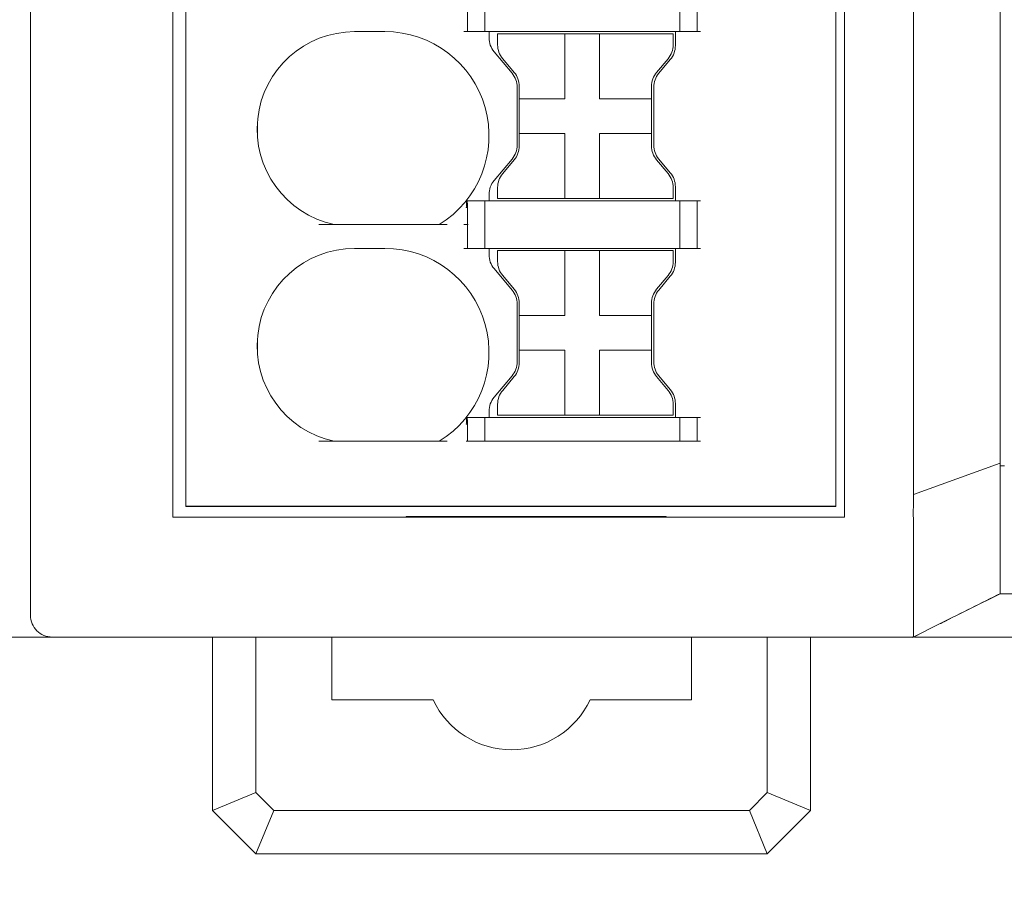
# Model space of a CAD drawing. Header units: millimetres. Extents: x -1114 to 1396, y -630 to 631.
# Tile 347 of 656: x -98 to -75, y 109 to 128. Entities that reach past the tile are written whole.
import ezdxf

# ---------------------------------------------------------------- set-up
doc = ezdxf.new("R2010")
doc.units = ezdxf.units.MM
doc.header["$MEASUREMENT"] = 0

msp = doc.modelspace()

# ---------------------------------------------------------------- linework, layer by layer
msp.add_line((-79.0446, 117.2438), (-94.0446, 117.2438))
at = {"lineweight": 18}
for points, knots in [([(1038.9843, -629.7647), (1038.9843, -629.7647), (-1111.4882, -629.7647), (-1111.4882, -629.7647), (-1111.4882, -629.7647), (-1111.4882, -629.7647), (-1111.4882, 630.7883), (-1111.4882, 630.7883), (-1111.4882, 630.7883), (-1111.4882, 630.7883), (1038.9843, 630.7883), (1038.9843, 630.7883)], [0, 0, 0, 0, 0.3333333, 0.3333333, 0.3333333, 0.3333333, 0.6666667, 0.6666667, 0.6666667, 0.6666667, 1, 1, 1, 1]), ([(-77.2579, 118.1769), (-77.2584, 118.678), (-77.2583, 119.1791), (-77.2582, 119.6801), (-77.2582, 119.6801), (-77.2582, 120.1812), (-77.2582, 120.6823), (-77.2582, 121.1834), (-77.2582, 121.1834), (-77.2582, 122.1855), (-77.2582, 123.1876), (-77.2582, 124.1898), (-77.2582, 124.1898), (-77.2582, 126.1941), (-77.2582, 128.1984), (-77.2582, 130.2026), (-77.2582, 130.2026), (-77.2582, 134.2112), (-77.2582, 138.2198), (-77.2582, 142.2284)], [0, 0, 0, 0, 0.2, 0.2, 0.2, 0.2, 0.4, 0.4, 0.4, 0.4, 0.6, 0.6, 0.6, 0.6, 0.8, 0.8, 0.8, 0.8, 1, 1, 1, 1]), ([(-75.2582, 142.2284), (-75.2582, 138.3178), (-75.2582, 134.4073), (-75.2582, 130.4967), (-75.2582, 130.4967), (-75.2582, 128.5415), (-75.2582, 126.5862), (-75.2582, 124.6309), (-75.2582, 124.6309), (-75.2582, 123.6533), (-75.2582, 122.6757), (-75.2582, 121.698), (-75.2582, 121.698), (-75.2582, 120.7204), (-75.2582, 119.7427), (-75.2582, 118.7651)], [0, 0, 0, 0, 0.25, 0.25, 0.25, 0.25, 0.5, 0.5, 0.5, 0.5, 0.75, 0.75, 0.75, 0.75, 1, 1, 1, 1]), ([(-90.1493, 128.1938), (-91.3001, 128.1938), (-92.2654, 127.3254), (-92.3868, 126.181), (-92.3868, 126.181), (-92.5081, 125.0366), (-91.7463, 123.9851), (-90.621, 123.7438)], [0, 0, 0, 0, 0.5, 0.5, 0.5, 0.5, 1, 1, 1, 1]), ([(-90.1493, 128.1938), (-91.3001, 128.1938), (-92.2654, 127.3254), (-92.3868, 126.181), (-92.3868, 126.181), (-92.5081, 125.0366), (-91.7463, 123.9851), (-90.621, 123.7438)], [0, 0, 0, 0, 0.5, 0.5, 0.5, 0.5, 1, 1, 1, 1]), ([(-88.2013, 123.7438), (-87.2823, 124.3033), (-86.8479, 125.406), (-87.1384, 126.4419), (-87.1384, 126.4419), (-87.429, 127.4778), (-88.3734, 128.1938), (-89.4493, 128.1938)], [0, 0, 0, 0, 0.5, 0.5, 0.5, 0.5, 1, 1, 1, 1]), ([(-88.2013, 123.7438), (-87.2823, 124.3033), (-86.8479, 125.406), (-87.1384, 126.4419), (-87.1384, 126.4419), (-87.429, 127.4778), (-88.3734, 128.1938), (-89.4493, 128.1938)], [0, 0, 0, 0, 0.5, 0.5, 0.5, 0.5, 1, 1, 1, 1]), ([(-87.5739, 124.1407), (-87.5719, 124.1579), (-87.57, 124.1751), (-87.5684, 124.1919), (-87.5684, 124.1919), (-87.5673, 124.204), (-87.5664, 124.216), (-87.5658, 124.2279), (-87.5658, 124.2279), (-87.5649, 124.2444), (-87.5645, 124.261), (-87.5656, 124.2729), (-87.5656, 124.2729), (-87.5664, 124.2815), (-87.568, 124.2877), (-87.5696, 124.2938)], [0, 0, 0, 0, 0.25, 0.25, 0.25, 0.25, 0.5, 0.5, 0.5, 0.5, 0.75, 0.75, 0.75, 0.75, 1, 1, 1, 1]), ([(-87.5696, 124.2938), (-87.5671, 124.2938), (-87.5643, 124.2938), (-87.5618, 124.2938), (-87.5618, 124.2938), (-87.5594, 124.2938), (-87.5572, 124.2938), (-87.5558, 124.2938)], [0, 0, 0, 0, 0.5, 0.5, 0.5, 0.5, 1, 1, 1, 1]), ([(-87.5558, 124.2938), (-87.552, 124.2778), (-87.548, 124.2389), (-87.547, 124.2235), (-87.547, 124.2235), (-87.5453, 124.1983), (-87.5445, 124.1557), (-87.5445, 124.1407)], [0, 0, 0, 0, 0.5, 0.5, 0.5, 0.5, 1, 1, 1, 1]), ([(-90.1493, 123.1938), (-91.3001, 123.1938), (-92.2654, 122.3254), (-92.3868, 121.181), (-92.3868, 121.181), (-92.5081, 120.0366), (-91.7463, 118.9851), (-90.621, 118.7438)], [0, 0, 0, 0, 0.5, 0.5, 0.5, 0.5, 1, 1, 1, 1]), ([(-90.1493, 123.1938), (-91.3001, 123.1938), (-92.2654, 122.3254), (-92.3868, 121.181), (-92.3868, 121.181), (-92.5081, 120.0366), (-91.7463, 118.9851), (-90.621, 118.7438)], [0, 0, 0, 0, 0.5, 0.5, 0.5, 0.5, 1, 1, 1, 1]), ([(-88.2013, 118.7438), (-87.2823, 119.3033), (-86.8479, 120.406), (-87.1384, 121.4419), (-87.1384, 121.4419), (-87.429, 122.4778), (-88.3734, 123.1938), (-89.4493, 123.1938)], [0, 0, 0, 0, 0.5, 0.5, 0.5, 0.5, 1, 1, 1, 1]), ([(-88.2013, 118.7438), (-87.2823, 119.3033), (-86.8479, 120.406), (-87.1384, 121.4419), (-87.1384, 121.4419), (-87.429, 122.4778), (-88.3734, 123.1938), (-89.4493, 123.1938)], [0, 0, 0, 0, 0.5, 0.5, 0.5, 0.5, 1, 1, 1, 1]), ([(-87.5739, 119.1407), (-87.5719, 119.1579), (-87.57, 119.1751), (-87.5684, 119.1919), (-87.5684, 119.1919), (-87.5673, 119.204), (-87.5664, 119.216), (-87.5658, 119.2279), (-87.5658, 119.2279), (-87.5649, 119.2444), (-87.5645, 119.261), (-87.5656, 119.2729), (-87.5656, 119.2729), (-87.5664, 119.2815), (-87.568, 119.2877), (-87.5696, 119.2938)], [0, 0, 0, 0, 0.25, 0.25, 0.25, 0.25, 0.5, 0.5, 0.5, 0.5, 0.75, 0.75, 0.75, 0.75, 1, 1, 1, 1]), ([(-87.5696, 119.2938), (-87.5671, 119.2938), (-87.5643, 119.2938), (-87.5618, 119.2938), (-87.5618, 119.2938), (-87.5594, 119.2938), (-87.5572, 119.2938), (-87.5558, 119.2938)], [0, 0, 0, 0, 0.5, 0.5, 0.5, 0.5, 1, 1, 1, 1]), ([(-87.5558, 119.2938), (-87.552, 119.2778), (-87.548, 119.2389), (-87.547, 119.2235), (-87.547, 119.2235), (-87.5453, 119.1983), (-87.5445, 119.1557), (-87.5445, 119.1407)], [0, 0, 0, 0, 0.5, 0.5, 0.5, 0.5, 1, 1, 1, 1]), ([(-75.2582, 115.2267), (-75.2582, 115.2252), (-75.2582, 115.2456), (-75.2582, 115.2977), (-75.2582, 115.2977), (-75.2582, 115.3498), (-75.2582, 115.4297), (-75.2582, 115.5347), (-75.2582, 115.5347), (-75.2582, 115.7447), (-75.2582, 116.0565), (-75.2582, 116.4182), (-75.2582, 116.4182), (-75.2582, 116.599), (-75.2582, 116.7915), (-75.2582, 116.9878), (-75.2582, 116.9878), (-75.2582, 117.1842), (-75.2582, 117.3825), (-75.2582, 117.58)], [0, 0, 0, 0, 0.2, 0.2, 0.2, 0.2, 0.4, 0.4, 0.4, 0.4, 0.6, 0.6, 0.6, 0.6, 0.8, 0.8, 0.8, 0.8, 1, 1, 1, 1]), ([(-77.2568, 116.6996), (-77.2564, 116.7432), (-77.2565, 116.787), (-77.2569, 116.8309), (-77.2569, 116.8309), (-77.2573, 116.8748), (-77.2579, 116.9189), (-77.2585, 116.963), (-77.2585, 116.963), (-77.2595, 117.0512), (-77.2602, 117.1397), (-77.2571, 117.2283)], [0, 0, 0, 0, 0.3333333, 0.3333333, 0.3333333, 0.3333333, 0.6666667, 0.6666667, 0.6666667, 0.6666667, 1, 1, 1, 1]), ([(-77.2586, 114.2284), (-77.261, 114.2284), (-77.2593, 114.2322), (-77.2577, 114.2398), (-77.2577, 114.2398), (-77.2569, 114.2435), (-77.2561, 114.2483), (-77.2558, 114.2539), (-77.2558, 114.2539), (-77.2557, 114.2567), (-77.2556, 114.2598), (-77.2558, 114.263), (-77.2558, 114.263), (-77.256, 114.2663), (-77.2564, 114.2698), (-77.2567, 114.2736), (-77.2567, 114.2736), (-77.2578, 114.2886), (-77.2582, 114.3072), (-77.2583, 114.3296), (-77.2583, 114.3296), (-77.2584, 114.3408), (-77.2584, 114.3529), (-77.2583, 114.366), (-77.2583, 114.366), (-77.2583, 114.3791), (-77.2582, 114.3931), (-77.2581, 114.4081), (-77.2581, 114.4081), (-77.2578, 114.438), (-77.2577, 114.4714), (-77.2577, 114.5083), (-77.2577, 114.5083), (-77.2578, 114.5268), (-77.2578, 114.5461), (-77.2578, 114.5663), (-77.2578, 114.5663), (-77.2579, 114.5865), (-77.258, 114.6076), (-77.258, 114.6294), (-77.258, 114.6294), (-77.2581, 114.6731), (-77.2583, 114.7199), (-77.2583, 114.7695), (-77.2583, 114.7695), (-77.2584, 114.8192), (-77.2584, 114.8718), (-77.2583, 114.9274), (-77.2583, 114.9274), (-77.2583, 114.9829), (-77.2581, 115.0414), (-77.258, 115.1029), (-77.258, 115.1029), (-77.258, 115.1336), (-77.258, 115.1651), (-77.2579, 115.1974), (-77.2579, 115.1974), (-77.2579, 115.2135), (-77.2579, 115.2298), (-77.2579, 115.2463), (-77.2579, 115.2463), (-77.2579, 115.2627), (-77.2579, 115.2793), (-77.2579, 115.296), (-77.2579, 115.296), (-77.2579, 115.3628), (-77.2581, 115.4316), (-77.2582, 115.5025), (-77.2582, 115.5025), (-77.2582, 115.5733), (-77.2583, 115.6462), (-77.2582, 115.7211), (-77.2582, 115.7211), (-77.2582, 115.7959), (-77.2581, 115.8728), (-77.2581, 115.9517), (-77.2581, 115.9517), (-77.258, 115.9912), (-77.258, 116.0312), (-77.258, 116.0717), (-77.258, 116.0717), (-77.2581, 116.1122), (-77.2581, 116.1529), (-77.2582, 116.194), (-77.2582, 116.194), (-77.2584, 116.3581), (-77.2586, 116.5266), (-77.2568, 116.6994)], [0, 0, 0, 0, 0.0454545, 0.0454545, 0.0454545, 0.0454545, 0.0909091, 0.0909091, 0.0909091, 0.0909091, 0.1363636, 0.1363636, 0.1363636, 0.1363636, 0.1818182, 0.1818182, 0.1818182, 0.1818182, 0.2272727, 0.2272727, 0.2272727, 0.2272727, 0.2727273, 0.2727273, 0.2727273, 0.2727273, 0.3181818, 0.3181818, 0.3181818, 0.3181818, 0.3636364, 0.3636364, 0.3636364, 0.3636364, 0.4090909, 0.4090909, 0.4090909, 0.4090909, 0.4545455, 0.4545455, 0.4545455, 0.4545455, 0.5, 0.5, 0.5, 0.5, 0.5454545, 0.5454545, 0.5454545, 0.5454545, 0.5909091, 0.5909091, 0.5909091, 0.5909091, 0.6363636, 0.6363636, 0.6363636, 0.6363636, 0.6818182, 0.6818182, 0.6818182, 0.6818182, 0.7272727, 0.7272727, 0.7272727, 0.7272727, 0.7727273, 0.7727273, 0.7727273, 0.7727273, 0.8181818, 0.8181818, 0.8181818, 0.8181818, 0.8636364, 0.8636364, 0.8636364, 0.8636364, 0.9090909, 0.9090909, 0.9090909, 0.9090909, 0.9545455, 0.9545455, 0.9545455, 0.9545455, 1, 1, 1, 1]), ([(-76.6519, 114.5307), (-76.635, 114.5391), (-76.6181, 114.5476), (-76.6012, 114.556), (-76.6012, 114.556), (-76.3742, 114.6694), (-76.1475, 114.7826), (-75.9228, 114.8948), (-75.9228, 114.8948), (-75.6953, 115.0085), (-75.47, 115.1212), (-75.2462, 115.2333)], [0, 0, 0, 0, 0.3333333, 0.3333333, 0.3333333, 0.3333333, 0.6666667, 0.6666667, 0.6666667, 0.6666667, 1, 1, 1, 1]), ([(-73.2582, 115.2276), (-73.2911, 115.2273), (-73.3239, 115.2273), (-73.3566, 115.2275), (-73.3566, 115.2275), (-73.3893, 115.2278), (-73.4218, 115.228), (-73.4542, 115.2281), (-73.4542, 115.2281), (-73.519, 115.2284), (-73.5832, 115.2284), (-73.647, 115.2284), (-73.647, 115.2284), (-73.7107, 115.2284), (-73.7739, 115.2283), (-73.8365, 115.2283), (-73.8365, 115.2283), (-73.8679, 115.2283), (-73.8991, 115.2283), (-73.9301, 115.2284), (-73.9301, 115.2284), (-73.9611, 115.2284), (-73.9917, 115.2284), (-74.0219, 115.2284), (-74.0219, 115.2284), (-74.1427, 115.2285), (-74.2574, 115.2284), (-74.3659, 115.2283), (-74.3659, 115.2283), (-74.393, 115.2283), (-74.4197, 115.2283), (-74.4461, 115.2283), (-74.4461, 115.2283), (-74.4724, 115.2283), (-74.4984, 115.2283), (-74.5239, 115.2283), (-74.5239, 115.2283), (-74.5749, 115.2283), (-74.6236, 115.2284), (-74.6701, 115.2284), (-74.6701, 115.2284), (-74.7166, 115.2284), (-74.761, 115.2285), (-74.8028, 115.2285), (-74.8028, 115.2285), (-74.8447, 115.2285), (-74.884, 115.2285), (-74.9206, 115.2285), (-74.9206, 115.2285), (-74.9572, 115.2284), (-74.9912, 115.2284), (-75.0222, 115.2284), (-75.0222, 115.2284), (-75.0377, 115.2284), (-75.0525, 115.2284), (-75.0665, 115.2284), (-75.0665, 115.2284), (-75.0806, 115.2283), (-75.094, 115.2283), (-75.1065, 115.2284), (-75.1065, 115.2284), (-75.1566, 115.2284), (-75.1942, 115.2284), (-75.2196, 115.2283), (-75.2196, 115.2283), (-75.2323, 115.2282), (-75.242, 115.2281), (-75.2485, 115.2279), (-75.2485, 115.2279), (-75.2517, 115.2278), (-75.2541, 115.2277), (-75.2558, 115.2275), (-75.2558, 115.2275), (-75.2574, 115.2274), (-75.2582, 115.2273), (-75.2582, 115.2276)], [0, 0, 0, 0, 0.0526316, 0.0526316, 0.0526316, 0.0526316, 0.1052632, 0.1052632, 0.1052632, 0.1052632, 0.1578947, 0.1578947, 0.1578947, 0.1578947, 0.2105263, 0.2105263, 0.2105263, 0.2105263, 0.2631579, 0.2631579, 0.2631579, 0.2631579, 0.3157895, 0.3157895, 0.3157895, 0.3157895, 0.3684211, 0.3684211, 0.3684211, 0.3684211, 0.4210526, 0.4210526, 0.4210526, 0.4210526, 0.4736842, 0.4736842, 0.4736842, 0.4736842, 0.5263158, 0.5263158, 0.5263158, 0.5263158, 0.5789474, 0.5789474, 0.5789474, 0.5789474, 0.6315789, 0.6315789, 0.6315789, 0.6315789, 0.6842105, 0.6842105, 0.6842105, 0.6842105, 0.7368421, 0.7368421, 0.7368421, 0.7368421, 0.7894737, 0.7894737, 0.7894737, 0.7894737, 0.8421053, 0.8421053, 0.8421053, 0.8421053, 0.8947368, 0.8947368, 0.8947368, 0.8947368, 0.9473684, 0.9473684, 0.9473684, 0.9473684, 1, 1, 1, 1]), ([(-97.628, 114.7284), (-97.628, 114.5957), (-97.5753, 114.4686), (-97.4815, 114.3748), (-97.4815, 114.3748), (-97.3877, 114.281), (-97.2606, 114.2284), (-97.128, 114.2284)], [0, 0, 0, 0, 0.5, 0.5, 0.5, 0.5, 1, 1, 1, 1]), ([(-74.2211, 114.2284), (-74.4313, 114.2284), (-74.6363, 114.2284), (-74.8339, 114.2284), (-74.8339, 114.2284), (-74.8833, 114.2284), (-74.9322, 114.2284), (-74.9807, 114.2284), (-74.9807, 114.2284), (-75.0292, 114.2284), (-75.0773, 114.2284), (-75.1249, 114.2284), (-75.1249, 114.2284), (-75.2202, 114.2284), (-75.3138, 114.2284), (-75.4055, 114.2284), (-75.4055, 114.2284), (-75.4285, 114.2284), (-75.4513, 114.2284), (-75.474, 114.2284), (-75.474, 114.2284), (-75.4966, 114.2284), (-75.519, 114.2284), (-75.5413, 114.2284), (-75.5413, 114.2284), (-75.5858, 114.2284), (-75.6295, 114.2284), (-75.6725, 114.2284), (-75.6725, 114.2284), (-75.7585, 114.2284), (-75.8414, 114.2284), (-75.9214, 114.2284), (-75.9214, 114.2284), (-76.0014, 114.2284), (-76.0785, 114.2284), (-76.1526, 114.2284), (-76.1526, 114.2284), (-76.2267, 114.2284), (-76.2979, 114.2284), (-76.3661, 114.2284), (-76.3661, 114.2284), (-76.4002, 114.2284), (-76.4335, 114.2284), (-76.466, 114.2284), (-76.466, 114.2284), (-76.4986, 114.2284), (-76.5301, 114.2284), (-76.5607, 114.2284), (-76.5607, 114.2284), (-76.6218, 114.2284), (-76.6789, 114.2284), (-76.7321, 114.2284), (-76.7321, 114.2284), (-76.7854, 114.2284), (-76.8348, 114.2284), (-76.8803, 114.2284), (-76.8803, 114.2284), (-76.9259, 114.2284), (-76.9676, 114.2284), (-77.0055, 114.2284), (-77.0055, 114.2284), (-77.0244, 114.2284), (-77.0423, 114.2284), (-77.0592, 114.2284), (-77.0592, 114.2284), (-77.0677, 114.2284), (-77.0759, 114.2284), (-77.0839, 114.2284), (-77.0839, 114.2284), (-77.0918, 114.2284), (-77.0995, 114.2284), (-77.1069, 114.2284), (-77.1069, 114.2284), (-77.1364, 114.2284), (-77.1615, 114.2284), (-77.1824, 114.2284), (-77.1824, 114.2284), (-77.2016, 114.2284), (-77.2173, 114.2284), (-77.2292, 114.2284)], [0, 0, 0, 0, 0.05, 0.05, 0.05, 0.05, 0.1, 0.1, 0.1, 0.1, 0.15, 0.15, 0.15, 0.15, 0.2, 0.2, 0.2, 0.2, 0.25, 0.25, 0.25, 0.25, 0.3, 0.3, 0.3, 0.3, 0.35, 0.35, 0.35, 0.35, 0.4, 0.4, 0.4, 0.4, 0.45, 0.45, 0.45, 0.45, 0.5, 0.5, 0.5, 0.5, 0.55, 0.55, 0.55, 0.55, 0.6, 0.6, 0.6, 0.6, 0.65, 0.65, 0.65, 0.65, 0.7, 0.7, 0.7, 0.7, 0.75, 0.75, 0.75, 0.75, 0.8, 0.8, 0.8, 0.8, 0.85, 0.85, 0.85, 0.85, 0.9, 0.9, 0.9, 0.9, 0.95, 0.95, 0.95, 0.95, 1, 1, 1, 1]), ([(-88.3383, 112.7784), (-88.0088, 112.0765), (-87.3033, 111.6284), (-86.528, 111.6284), (-86.528, 111.6284), (-85.7526, 111.6284), (-85.0471, 112.0765), (-84.7176, 112.7784)], [0, 0, 0, 0, 0.5, 0.5, 0.5, 0.5, 1, 1, 1, 1])]:
    msp.add_open_spline(points, degree=3, knots=knots, dxfattribs=at)
for points in [[(-97.628, 117.2284), (-97.628, 117.2284), (-97.628, 145.4284), (-97.628, 145.4284)], [(-97.628, 117.2284), (-97.628, 117.2284), (-97.628, 145.4284), (-97.628, 145.4284)], [(-78.8446, 116.9938), (-78.8446, 116.9938), (-78.8446, 143.9938), (-78.8446, 143.9938)], [(-94.3446, 116.9938), (-94.3446, 116.9938), (-94.3446, 143.7592), (-94.3446, 143.7592)], [(-94.0446, 117.2438), (-94.0446, 117.2438), (-94.0446, 143.7438), (-94.0446, 143.7438)], [(-94.0446, 117.2438), (-94.0446, 117.2438), (-94.0446, 143.7438), (-94.0446, 143.7438)], [(-79.0446, 143.7438), (-79.0446, 143.7438), (-79.0446, 117.2438), (-79.0446, 117.2438)], [(-79.0446, 143.7438), (-79.0446, 143.7438), (-79.0446, 117.2438), (-79.0446, 117.2438)], [(-87.1493, 128.1938), (-87.1493, 128.1938), (-87.1493, 129.2938), (-87.1493, 129.2938)], [(-82.6493, 128.1938), (-82.6493, 128.1938), (-82.6493, 129.2938), (-82.6493, 129.2938)], [(-82.2493, 128.1938), (-82.2493, 128.1938), (-82.2493, 129.2938), (-82.2493, 129.2938)], [(-87.5493, 128.7438), (-87.5493, 128.7438), (-87.5493, 128.1938), (-87.5493, 128.1938)], [(-89.4493, 128.1938), (-89.4493, 128.1938), (-90.1493, 128.1938), (-90.1493, 128.1938)], [(-89.4493, 128.1938), (-89.4493, 128.1938), (-90.1493, 128.1938), (-90.1493, 128.1938)], [(-87.5332, 128.1938), (-87.5332, 128.1938), (-87.6313, 128.1938), (-87.6313, 128.1938)], [(-87.5332, 128.1938), (-87.5332, 128.1938), (-87.1654, 128.1938), (-87.1654, 128.1938)], [(-87.0673, 128.1938), (-87.0673, 128.1938), (-87.1654, 128.1938), (-87.1654, 128.1938)], [(-82.7313, 128.1938), (-82.7313, 128.1938), (-87.0673, 128.1938), (-87.0673, 128.1938)], [(-87.0493, 128.1938), (-87.0493, 128.1938), (-87.0493, 128.0505), (-87.0493, 128.0505)], [(-87.0493, 128.1938), (-87.0493, 128.1938), (-87.0493, 128.0505), (-87.0493, 128.0505)], [(-86.8506, 128.1438), (-86.8506, 128.1438), (-85.3006, 128.1438), (-85.3006, 128.1438)], [(-86.8506, 128.1438), (-86.8506, 128.1438), (-86.8506, 127.8899), (-86.8506, 127.8899)], [(-85.3006, 128.1438), (-85.3006, 128.1438), (-84.5006, 128.1438), (-84.5006, 128.1438)], [(-85.3006, 128.1438), (-85.3006, 128.1438), (-85.3006, 126.6438), (-85.3006, 126.6438)], [(-84.5006, 128.1438), (-84.5006, 128.1438), (-84.5006, 126.6438), (-84.5006, 126.6438)], [(-84.5006, 128.1438), (-84.5006, 128.1438), (-82.8006, 128.1438), (-82.8006, 128.1438)], [(-82.8006, 128.1438), (-82.8006, 128.1438), (-82.8006, 127.8899), (-82.8006, 127.8899)], [(-82.7493, 127.8717), (-82.7493, 127.8717), (-82.7493, 128.1938), (-82.7493, 128.1938)], [(-82.7493, 127.8717), (-82.7493, 127.8717), (-82.7493, 128.1938), (-82.7493, 128.1938)], [(-82.6332, 128.1938), (-82.6332, 128.1938), (-82.7313, 128.1938), (-82.7313, 128.1938)], [(-82.6332, 128.1938), (-82.6332, 128.1938), (-82.2654, 128.1938), (-82.2654, 128.1938)], [(-82.1673, 128.1938), (-82.1673, 128.1938), (-82.2654, 128.1938), (-82.2654, 128.1938)], [(-87.0493, 128.0505), (-87.0493, 127.9329), (-87.0079, 127.8191), (-86.9323, 127.7291)], [(-87.0493, 128.0505), (-87.0493, 127.9329), (-87.0079, 127.8191), (-86.9323, 127.7291)], [(-86.9323, 127.7291), (-86.9323, 127.7291), (-86.5163, 127.2333), (-86.5163, 127.2333)], [(-86.9323, 127.7291), (-86.9323, 127.7291), (-86.5163, 127.2333), (-86.5163, 127.2333)], [(-86.8506, 127.8899), (-86.8506, 127.7724), (-86.8091, 127.6586), (-86.7336, 127.5685)], [(-82.9175, 127.5685), (-82.842, 127.6586), (-82.8006, 127.7724), (-82.8006, 127.8899)], [(-82.8663, 127.5503), (-82.7907, 127.6404), (-82.7493, 127.7542), (-82.7493, 127.8717)], [(-82.8663, 127.5503), (-82.7907, 127.6404), (-82.7493, 127.7542), (-82.7493, 127.8717)], [(-86.4675, 127.2514), (-86.4675, 127.2514), (-86.7336, 127.5685), (-86.7336, 127.5685)], [(-82.9175, 127.5685), (-82.9175, 127.5685), (-83.1836, 127.2514), (-83.1836, 127.2514)], [(-83.1323, 127.2332), (-83.1323, 127.2332), (-82.8663, 127.5503), (-82.8663, 127.5503)], [(-83.1323, 127.2332), (-83.1323, 127.2332), (-82.8663, 127.5503), (-82.8663, 127.5503)], [(-86.3993, 126.9119), (-86.3993, 127.0294), (-86.4407, 127.1432), (-86.5163, 127.2333)], [(-86.3993, 126.9119), (-86.3993, 127.0294), (-86.4407, 127.1432), (-86.5163, 127.2333)], [(-86.3506, 126.9301), (-86.3506, 127.0476), (-86.392, 127.1614), (-86.4675, 127.2514)], [(-83.1836, 127.2514), (-83.2591, 127.1614), (-83.3006, 127.0476), (-83.3006, 126.9301)], [(-83.1323, 127.2332), (-83.2079, 127.1432), (-83.2493, 127.0294), (-83.2493, 126.9119)], [(-83.1323, 127.2332), (-83.2079, 127.1432), (-83.2493, 127.0294), (-83.2493, 126.9119)], [(-86.3993, 126.9119), (-86.3993, 126.9119), (-86.3993, 125.5758), (-86.3993, 125.5758)], [(-86.3993, 126.9119), (-86.3993, 126.9119), (-86.3993, 125.5758), (-86.3993, 125.5758)], [(-86.3506, 126.6438), (-86.3506, 126.6438), (-86.3506, 126.9301), (-86.3506, 126.9301)], [(-83.3006, 126.9301), (-83.3006, 126.9301), (-83.3006, 126.6438), (-83.3006, 126.6438)], [(-83.2493, 125.5758), (-83.2493, 125.5758), (-83.2493, 126.9119), (-83.2493, 126.9119)], [(-83.2493, 125.5758), (-83.2493, 125.5758), (-83.2493, 126.9119), (-83.2493, 126.9119)], [(-86.3506, 126.6438), (-86.3506, 126.6438), (-86.3506, 125.8438), (-86.3506, 125.8438)], [(-85.3006, 126.6438), (-85.3006, 126.6438), (-86.3506, 126.6438), (-86.3506, 126.6438)], [(-83.3006, 126.6438), (-83.3006, 126.6438), (-84.5006, 126.6438), (-84.5006, 126.6438)], [(-83.3006, 125.8438), (-83.3006, 125.8438), (-83.3006, 126.6438), (-83.3006, 126.6438)], [(-92.3943, 125.7939), (-92.3943, 125.7939), (-92.3943, 126.0938), (-92.3943, 126.0938)], [(-86.3506, 125.8438), (-86.3506, 125.8438), (-85.3006, 125.8438), (-85.3006, 125.8438)], [(-86.3506, 125.5576), (-86.3506, 125.5576), (-86.3506, 125.8438), (-86.3506, 125.8438)], [(-85.3006, 125.8438), (-85.3006, 125.8438), (-85.3006, 125.3273), (-85.3006, 125.3273)], [(-84.5006, 125.8438), (-84.5006, 125.8438), (-84.5006, 125.3273), (-84.5006, 125.3273)], [(-84.5006, 125.8438), (-84.5006, 125.8438), (-83.3006, 125.8438), (-83.3006, 125.8438)], [(-83.3006, 125.8438), (-83.3006, 125.8438), (-83.3006, 125.5576), (-83.3006, 125.5576)], [(-86.5163, 125.2544), (-86.4407, 125.3445), (-86.3993, 125.4583), (-86.3993, 125.5758)], [(-86.5163, 125.2544), (-86.4407, 125.3445), (-86.3993, 125.4583), (-86.3993, 125.5758)], [(-86.4675, 125.2362), (-86.392, 125.3263), (-86.3506, 125.4401), (-86.3506, 125.5576)], [(-83.3006, 125.5576), (-83.3006, 125.4401), (-83.2591, 125.3263), (-83.1836, 125.2362)], [(-83.2493, 125.5758), (-83.2493, 125.4583), (-83.2079, 125.3445), (-83.1323, 125.2544)], [(-83.2493, 125.5758), (-83.2493, 125.4583), (-83.2079, 125.3445), (-83.1323, 125.2544)], [(-86.5163, 125.2544), (-86.5163, 125.2544), (-86.9323, 124.7586), (-86.9323, 124.7586)], [(-86.5163, 125.2544), (-86.5163, 125.2544), (-86.9323, 124.7586), (-86.9323, 124.7586)], [(-86.7336, 124.9192), (-86.7336, 124.9192), (-86.4675, 125.2362), (-86.4675, 125.2362)], [(-85.3006, 125.3273), (-85.3006, 125.3273), (-85.3006, 124.3438), (-85.3006, 124.3438)], [(-84.5006, 125.3273), (-84.5006, 125.3273), (-84.5006, 124.3438), (-84.5006, 124.3438)], [(-83.1836, 125.2362), (-83.1836, 125.2362), (-82.9175, 124.9192), (-82.9175, 124.9192)], [(-82.8663, 124.9374), (-82.8663, 124.9374), (-83.1323, 125.2544), (-83.1323, 125.2544)], [(-82.8663, 124.9374), (-82.8663, 124.9374), (-83.1323, 125.2544), (-83.1323, 125.2544)], [(-86.9323, 124.7586), (-87.0079, 124.6686), (-87.0493, 124.5548), (-87.0493, 124.4372)], [(-86.9323, 124.7586), (-87.0079, 124.6686), (-87.0493, 124.5548), (-87.0493, 124.4372)], [(-86.7336, 124.9192), (-86.8091, 124.8291), (-86.8506, 124.7153), (-86.8506, 124.5978)], [(-82.8006, 124.5978), (-82.8006, 124.7153), (-82.842, 124.8291), (-82.9175, 124.9192)], [(-82.7493, 124.616), (-82.7493, 124.7335), (-82.7907, 124.8473), (-82.8663, 124.9374)], [(-82.7493, 124.616), (-82.7493, 124.7335), (-82.7907, 124.8473), (-82.8663, 124.9374)], [(-86.8506, 124.5978), (-86.8506, 124.5978), (-86.8506, 124.3438), (-86.8506, 124.3438)], [(-82.8006, 124.5978), (-82.8006, 124.5978), (-82.8006, 124.3438), (-82.8006, 124.3438)], [(-82.7493, 124.2938), (-82.7493, 124.2938), (-82.7493, 124.616), (-82.7493, 124.616)], [(-82.7493, 124.2938), (-82.7493, 124.2938), (-82.7493, 124.616), (-82.7493, 124.616)], [(-87.1654, 124.2938), (-87.1654, 124.2938), (-87.5558, 124.2938), (-87.5558, 124.2938)], [(-87.1654, 124.2938), (-87.1654, 124.2938), (-87.0673, 124.2938), (-87.0673, 124.2938)], [(-87.1493, 124.2938), (-87.1493, 124.2938), (-87.1493, 123.1938), (-87.1493, 123.1938)], [(-82.7313, 124.2938), (-82.7313, 124.2938), (-87.0673, 124.2938), (-87.0673, 124.2938)], [(-87.0493, 124.4372), (-87.0493, 124.4372), (-87.0493, 124.2938), (-87.0493, 124.2938)], [(-87.0493, 124.4372), (-87.0493, 124.4372), (-87.0493, 124.2938), (-87.0493, 124.2938)], [(-86.8506, 124.3438), (-86.8506, 124.3438), (-85.3006, 124.3438), (-85.3006, 124.3438)], [(-85.3006, 124.3438), (-85.3006, 124.3438), (-84.5006, 124.3438), (-84.5006, 124.3438)], [(-84.5006, 124.3438), (-84.5006, 124.3438), (-82.8006, 124.3438), (-82.8006, 124.3438)], [(-82.7313, 124.2938), (-82.7313, 124.2938), (-82.6332, 124.2938), (-82.6332, 124.2938)], [(-82.6493, 124.2938), (-82.6493, 124.2938), (-82.6493, 123.1938), (-82.6493, 123.1938)], [(-82.2654, 124.2938), (-82.2654, 124.2938), (-82.6332, 124.2938), (-82.6332, 124.2938)], [(-82.2654, 124.2938), (-82.2654, 124.2938), (-82.1673, 124.2938), (-82.1673, 124.2938)], [(-82.2493, 123.1938), (-82.2493, 123.1938), (-82.2493, 124.2938), (-82.2493, 124.2938)], [(-87.5739, 124.1407), (-87.5739, 124.1407), (-87.5445, 124.1407), (-87.5445, 124.1407)], [(-87.5493, 124.1407), (-87.5493, 124.1407), (-87.5493, 123.7438), (-87.5493, 123.7438)], [(-88.0184, 123.7438), (-88.0184, 123.7438), (-90.9754, 123.7438), (-90.9754, 123.7438)], [(-87.6313, 123.7438), (-87.6313, 123.7438), (-87.5332, 123.7438), (-87.5332, 123.7438)], [(-87.5493, 123.7438), (-87.5493, 123.7438), (-87.5493, 123.1938), (-87.5493, 123.1938)], [(-89.4493, 123.1938), (-89.4493, 123.1938), (-90.1493, 123.1938), (-90.1493, 123.1938)], [(-89.4493, 123.1938), (-89.4493, 123.1938), (-90.1493, 123.1938), (-90.1493, 123.1938)], [(-87.5332, 123.1938), (-87.5332, 123.1938), (-87.6313, 123.1938), (-87.6313, 123.1938)], [(-87.5332, 123.1938), (-87.5332, 123.1938), (-87.1654, 123.1938), (-87.1654, 123.1938)], [(-87.0673, 123.1938), (-87.0673, 123.1938), (-87.1654, 123.1938), (-87.1654, 123.1938)], [(-82.7313, 123.1938), (-82.7313, 123.1938), (-87.0673, 123.1938), (-87.0673, 123.1938)], [(-87.0493, 123.1938), (-87.0493, 123.1938), (-87.0493, 123.0505), (-87.0493, 123.0505)], [(-87.0493, 123.1938), (-87.0493, 123.1938), (-87.0493, 123.0505), (-87.0493, 123.0505)], [(-86.8506, 123.1438), (-86.8506, 123.1438), (-85.3006, 123.1438), (-85.3006, 123.1438)], [(-86.8506, 123.1438), (-86.8506, 123.1438), (-86.8506, 122.8899), (-86.8506, 122.8899)], [(-85.3006, 123.1438), (-85.3006, 123.1438), (-84.5006, 123.1438), (-84.5006, 123.1438)], [(-85.3006, 123.1438), (-85.3006, 123.1438), (-85.3006, 121.6438), (-85.3006, 121.6438)], [(-84.5006, 123.1438), (-84.5006, 123.1438), (-82.8006, 123.1438), (-82.8006, 123.1438)], [(-84.5006, 123.1438), (-84.5006, 123.1438), (-84.5006, 121.6438), (-84.5006, 121.6438)], [(-82.8006, 123.1438), (-82.8006, 123.1438), (-82.8006, 122.8899), (-82.8006, 122.8899)], [(-82.7493, 122.8717), (-82.7493, 122.8717), (-82.7493, 123.1938), (-82.7493, 123.1938)], [(-82.7493, 122.8717), (-82.7493, 122.8717), (-82.7493, 123.1938), (-82.7493, 123.1938)], [(-82.6332, 123.1938), (-82.6332, 123.1938), (-82.7313, 123.1938), (-82.7313, 123.1938)], [(-82.6332, 123.1938), (-82.6332, 123.1938), (-82.2654, 123.1938), (-82.2654, 123.1938)], [(-82.1673, 123.1938), (-82.1673, 123.1938), (-82.2654, 123.1938), (-82.2654, 123.1938)], [(-87.0493, 123.0505), (-87.0493, 122.9329), (-87.0079, 122.8191), (-86.9323, 122.7291)], [(-87.0493, 123.0505), (-87.0493, 122.9329), (-87.0079, 122.8191), (-86.9323, 122.7291)], [(-86.9323, 122.7291), (-86.9323, 122.7291), (-86.5163, 122.2333), (-86.5163, 122.2333)], [(-86.9323, 122.7291), (-86.9323, 122.7291), (-86.5163, 122.2333), (-86.5163, 122.2333)], [(-86.8506, 122.8899), (-86.8506, 122.7724), (-86.8091, 122.6586), (-86.7336, 122.5685)], [(-82.9175, 122.5685), (-82.842, 122.6586), (-82.8006, 122.7724), (-82.8006, 122.8899)], [(-82.8663, 122.5503), (-82.7907, 122.6404), (-82.7493, 122.7542), (-82.7493, 122.8717)], [(-82.8663, 122.5503), (-82.7907, 122.6404), (-82.7493, 122.7542), (-82.7493, 122.8717)], [(-86.4675, 122.2514), (-86.4675, 122.2514), (-86.7336, 122.5685), (-86.7336, 122.5685)], [(-82.9175, 122.5685), (-82.9175, 122.5685), (-83.1836, 122.2514), (-83.1836, 122.2514)], [(-83.1323, 122.2332), (-83.1323, 122.2332), (-82.8663, 122.5503), (-82.8663, 122.5503)], [(-83.1323, 122.2332), (-83.1323, 122.2332), (-82.8663, 122.5503), (-82.8663, 122.5503)], [(-86.3993, 121.9119), (-86.3993, 122.0294), (-86.4407, 122.1432), (-86.5163, 122.2333)], [(-86.3993, 121.9119), (-86.3993, 122.0294), (-86.4407, 122.1432), (-86.5163, 122.2333)], [(-86.3506, 121.9301), (-86.3506, 122.0476), (-86.392, 122.1614), (-86.4675, 122.2514)], [(-83.1836, 122.2514), (-83.2591, 122.1614), (-83.3006, 122.0476), (-83.3006, 121.9301)], [(-83.1323, 122.2332), (-83.2079, 122.1432), (-83.2493, 122.0294), (-83.2493, 121.9119)], [(-83.1323, 122.2332), (-83.2079, 122.1432), (-83.2493, 122.0294), (-83.2493, 121.9119)], [(-86.3993, 121.9119), (-86.3993, 121.9119), (-86.3993, 120.5758), (-86.3993, 120.5758)], [(-86.3993, 121.9119), (-86.3993, 121.9119), (-86.3993, 120.5758), (-86.3993, 120.5758)], [(-86.3506, 121.6438), (-86.3506, 121.6438), (-86.3506, 121.9301), (-86.3506, 121.9301)], [(-83.3006, 121.9301), (-83.3006, 121.9301), (-83.3006, 121.6438), (-83.3006, 121.6438)], [(-83.2493, 120.5758), (-83.2493, 120.5758), (-83.2493, 121.9119), (-83.2493, 121.9119)], [(-83.2493, 120.5758), (-83.2493, 120.5758), (-83.2493, 121.9119), (-83.2493, 121.9119)], [(-86.3506, 121.6438), (-86.3506, 121.6438), (-86.3506, 120.8438), (-86.3506, 120.8438)], [(-85.3006, 121.6438), (-85.3006, 121.6438), (-86.3506, 121.6438), (-86.3506, 121.6438)], [(-83.3006, 121.6438), (-83.3006, 121.6438), (-84.5006, 121.6438), (-84.5006, 121.6438)], [(-83.3006, 120.8438), (-83.3006, 120.8438), (-83.3006, 121.6438), (-83.3006, 121.6438)], [(-92.3943, 120.7939), (-92.3943, 120.7939), (-92.3943, 121.0938), (-92.3943, 121.0938)], [(-86.3506, 120.8438), (-86.3506, 120.8438), (-85.3006, 120.8438), (-85.3006, 120.8438)], [(-86.3506, 120.5576), (-86.3506, 120.5576), (-86.3506, 120.8438), (-86.3506, 120.8438)], [(-85.3006, 120.8438), (-85.3006, 120.8438), (-85.3006, 120.3273), (-85.3006, 120.3273)], [(-84.5006, 120.8438), (-84.5006, 120.8438), (-83.3006, 120.8438), (-83.3006, 120.8438)], [(-84.5006, 120.8438), (-84.5006, 120.8438), (-84.5006, 120.3273), (-84.5006, 120.3273)], [(-83.3006, 120.8438), (-83.3006, 120.8438), (-83.3006, 120.5576), (-83.3006, 120.5576)], [(-86.5163, 120.2544), (-86.4407, 120.3445), (-86.3993, 120.4583), (-86.3993, 120.5758)], [(-86.5163, 120.2544), (-86.4407, 120.3445), (-86.3993, 120.4583), (-86.3993, 120.5758)], [(-86.4675, 120.2362), (-86.392, 120.3263), (-86.3506, 120.4401), (-86.3506, 120.5576)], [(-83.3006, 120.5576), (-83.3006, 120.4401), (-83.2591, 120.3263), (-83.1836, 120.2362)], [(-83.2493, 120.5758), (-83.2493, 120.4583), (-83.2079, 120.3445), (-83.1323, 120.2544)], [(-83.2493, 120.5758), (-83.2493, 120.4583), (-83.2079, 120.3445), (-83.1323, 120.2544)], [(-86.5163, 120.2544), (-86.5163, 120.2544), (-86.9323, 119.7586), (-86.9323, 119.7586)], [(-86.5163, 120.2544), (-86.5163, 120.2544), (-86.9323, 119.7586), (-86.9323, 119.7586)], [(-86.7336, 119.9192), (-86.7336, 119.9192), (-86.4675, 120.2362), (-86.4675, 120.2362)], [(-85.3006, 120.3273), (-85.3006, 120.3273), (-85.3006, 119.3438), (-85.3006, 119.3438)], [(-84.5006, 120.3273), (-84.5006, 120.3273), (-84.5006, 119.3438), (-84.5006, 119.3438)], [(-83.1836, 120.2362), (-83.1836, 120.2362), (-82.9175, 119.9192), (-82.9175, 119.9192)], [(-82.8663, 119.9374), (-82.8663, 119.9374), (-83.1323, 120.2544), (-83.1323, 120.2544)], [(-82.8663, 119.9374), (-82.8663, 119.9374), (-83.1323, 120.2544), (-83.1323, 120.2544)], [(-86.9323, 119.7586), (-87.0079, 119.6686), (-87.0493, 119.5548), (-87.0493, 119.4372)], [(-86.9323, 119.7586), (-87.0079, 119.6686), (-87.0493, 119.5548), (-87.0493, 119.4372)], [(-86.7336, 119.9192), (-86.8091, 119.8291), (-86.8506, 119.7153), (-86.8506, 119.5978)], [(-82.8006, 119.5978), (-82.8006, 119.7153), (-82.842, 119.8291), (-82.9175, 119.9192)], [(-82.7493, 119.616), (-82.7493, 119.7335), (-82.7907, 119.8473), (-82.8663, 119.9374)], [(-82.7493, 119.616), (-82.7493, 119.7335), (-82.7907, 119.8473), (-82.8663, 119.9374)], [(-86.8506, 119.5978), (-86.8506, 119.5978), (-86.8506, 119.3438), (-86.8506, 119.3438)], [(-82.8006, 119.5978), (-82.8006, 119.5978), (-82.8006, 119.3438), (-82.8006, 119.3438)], [(-82.7493, 119.2938), (-82.7493, 119.2938), (-82.7493, 119.616), (-82.7493, 119.616)], [(-82.7493, 119.2938), (-82.7493, 119.2938), (-82.7493, 119.616), (-82.7493, 119.616)], [(-87.1654, 119.2938), (-87.1654, 119.2938), (-87.5558, 119.2938), (-87.5558, 119.2938)], [(-87.1654, 119.2938), (-87.1654, 119.2938), (-87.0673, 119.2938), (-87.0673, 119.2938)], [(-87.1493, 119.2938), (-87.1493, 119.2938), (-87.1493, 118.7438), (-87.1493, 118.7438)], [(-82.7313, 119.2938), (-82.7313, 119.2938), (-87.0673, 119.2938), (-87.0673, 119.2938)], [(-87.0493, 119.4372), (-87.0493, 119.4372), (-87.0493, 119.2938), (-87.0493, 119.2938)], [(-87.0493, 119.4372), (-87.0493, 119.4372), (-87.0493, 119.2938), (-87.0493, 119.2938)], [(-86.8506, 119.3438), (-86.8506, 119.3438), (-85.3006, 119.3438), (-85.3006, 119.3438)], [(-85.3006, 119.3438), (-85.3006, 119.3438), (-84.5006, 119.3438), (-84.5006, 119.3438)], [(-84.5006, 119.3438), (-84.5006, 119.3438), (-82.8006, 119.3438), (-82.8006, 119.3438)], [(-82.7313, 119.2938), (-82.7313, 119.2938), (-82.6332, 119.2938), (-82.6332, 119.2938)], [(-82.6493, 118.7438), (-82.6493, 118.7438), (-82.6493, 119.2938), (-82.6493, 119.2938)], [(-82.2654, 119.2938), (-82.2654, 119.2938), (-82.6332, 119.2938), (-82.6332, 119.2938)], [(-82.2654, 119.2938), (-82.2654, 119.2938), (-82.1673, 119.2938), (-82.1673, 119.2938)], [(-82.2493, 118.7438), (-82.2493, 118.7438), (-82.2493, 119.2938), (-82.2493, 119.2938)], [(-87.5739, 119.1407), (-87.5739, 119.1407), (-87.5445, 119.1407), (-87.5445, 119.1407)], [(-87.5493, 119.1407), (-87.5493, 119.1407), (-87.5493, 118.7438), (-87.5493, 118.7438)], [(-88.0184, 118.7438), (-88.0184, 118.7438), (-90.9754, 118.7438), (-90.9754, 118.7438)], [(-87.5445, 118.7438), (-87.5445, 118.7438), (-87.5739, 118.7438), (-87.5739, 118.7438)], [(-87.1654, 118.7438), (-87.1654, 118.7438), (-87.5445, 118.7438), (-87.5445, 118.7438)], [(-87.0673, 118.7438), (-87.0673, 118.7438), (-87.1654, 118.7438), (-87.1654, 118.7438)], [(-87.0673, 118.7438), (-87.0673, 118.7438), (-82.7313, 118.7438), (-82.7313, 118.7438)], [(-82.6332, 118.7438), (-82.6332, 118.7438), (-82.7313, 118.7438), (-82.7313, 118.7438)], [(-82.2654, 118.7438), (-82.2654, 118.7438), (-82.6332, 118.7438), (-82.6332, 118.7438)], [(-82.1673, 118.7438), (-82.1673, 118.7438), (-82.2654, 118.7438), (-82.2654, 118.7438)], [(-75.2582, 118.7651), (-75.2582, 118.5683), (-75.2582, 118.3702), (-75.2582, 118.1727)], [(-77.2559, 117.4367), (-77.26, 117.6834), (-77.2577, 117.9302), (-77.2579, 118.1769)], [(-75.2582, 118.2393), (-75.2582, 118.2393), (-77.2571, 117.5204), (-77.2571, 117.5204)], [(-75.1582, 118.1784), (-75.1582, 118.1784), (-75.2582, 118.1784), (-75.2582, 118.1784)], [(-75.2582, 117.58), (-75.2582, 117.7775), (-75.2582, 117.9752), (-75.2582, 118.1727)], [(-97.628, 114.7284), (-97.628, 114.7284), (-97.628, 117.2284), (-97.628, 117.2284)], [(-93.5446, 117.2438), (-93.5446, 117.2438), (-94.0446, 117.2438), (-94.0446, 117.2438)], [(-79.5446, 117.2438), (-79.5446, 117.2438), (-93.5446, 117.2438), (-93.5446, 117.2438)], [(-79.0446, 117.2438), (-79.0446, 117.2438), (-79.5446, 117.2438), (-79.5446, 117.2438)], [(-77.2571, 117.2283), (-77.2547, 117.2978), (-77.2547, 117.3673), (-77.2559, 117.4367)], [(-82.9612, 117.0092), (-82.9612, 117.0092), (-88.9612, 117.0092), (-88.9612, 117.0092)], [(-88.9612, 117.0092), (-88.9612, 117.0092), (-88.9612, 116.9938), (-88.9612, 116.9938)], [(-87.5612, 116.994), (-87.5612, 116.994), (-87.5612, 117.0092), (-87.5612, 117.0092)], [(-85.5612, 117.0092), (-85.5612, 117.0092), (-85.5612, 116.994), (-85.5612, 116.994)], [(-82.9612, 116.9938), (-82.9612, 116.9938), (-82.9612, 117.0092), (-82.9612, 117.0092)], [(-94.3446, 116.9938), (-94.3446, 116.9938), (-78.8446, 116.9938), (-78.8446, 116.9938)], [(-76.6519, 114.5307), (-76.6519, 114.5307), (-75.2582, 115.2267), (-75.2582, 115.2267)], [(-77.2782, 114.2178), (-77.2782, 114.2178), (-76.6519, 114.5307), (-76.6519, 114.5307)], [(-77.2569, 114.2284), (-77.2569, 114.2284), (-77.0136, 114.3501), (-77.0136, 114.3501)], [(-97.128, 114.2284), (-97.128, 114.2284), (-98.128, 114.2284), (-98.128, 114.2284)], [(-87.1934, 114.2284), (-87.1934, 114.2284), (-97.128, 114.2284), (-97.128, 114.2284)], [(-77.2586, 114.2284), (-77.2586, 114.2284), (-97.128, 114.2284), (-97.128, 114.2284)], [(-93.428, 110.2284), (-93.428, 110.2284), (-93.428, 114.2284), (-93.428, 114.2284)], [(-92.428, 114.2284), (-92.428, 114.2284), (-92.428, 110.6426), (-92.428, 110.6426)], [(-90.678, 114.2283), (-90.678, 114.2283), (-90.678, 112.7784), (-90.678, 112.7784)], [(-77.2588, 114.2284), (-77.2588, 114.2284), (-87.1934, 114.2284), (-87.1934, 114.2284)], [(-82.378, 112.7784), (-82.378, 112.7784), (-82.378, 114.2283), (-82.378, 114.2283)], [(-80.628, 110.6426), (-80.628, 110.6426), (-80.628, 114.2284), (-80.628, 114.2284)], [(-79.628, 114.2284), (-79.628, 114.2284), (-79.628, 110.2284), (-79.628, 110.2284)], [(-90.678, 112.7784), (-90.678, 112.7784), (-88.3383, 112.7784), (-88.3383, 112.7784)], [(-84.7176, 112.7784), (-84.7176, 112.7784), (-82.378, 112.7784), (-82.378, 112.7784)], [(-93.428, 110.2284), (-93.428, 110.2284), (-92.428, 110.6426), (-92.428, 110.6426)], [(-92.428, 110.6426), (-92.428, 110.6426), (-92.0137, 110.2284), (-92.0137, 110.2284)], [(-81.0422, 110.2284), (-81.0422, 110.2284), (-80.628, 110.6426), (-80.628, 110.6426)], [(-79.628, 110.2284), (-79.628, 110.2284), (-80.628, 110.6426), (-80.628, 110.6426)], [(-92.428, 109.2284), (-92.428, 109.2284), (-93.428, 110.2284), (-93.428, 110.2284)], [(-92.428, 109.2284), (-92.428, 109.2284), (-92.0137, 110.2284), (-92.0137, 110.2284)], [(-92.0137, 110.2284), (-92.0137, 110.2284), (-81.0422, 110.2284), (-81.0422, 110.2284)], [(-80.628, 109.2284), (-80.628, 109.2284), (-81.0422, 110.2284), (-81.0422, 110.2284)], [(-79.628, 110.2284), (-79.628, 110.2284), (-80.628, 109.2284), (-80.628, 109.2284)], [(-80.628, 109.2284), (-80.628, 109.2284), (-92.428, 109.2284), (-92.428, 109.2284)]]:
    msp.add_open_spline(points, degree=3, dxfattribs=at)

doc.saveas('drawing.dxf')
